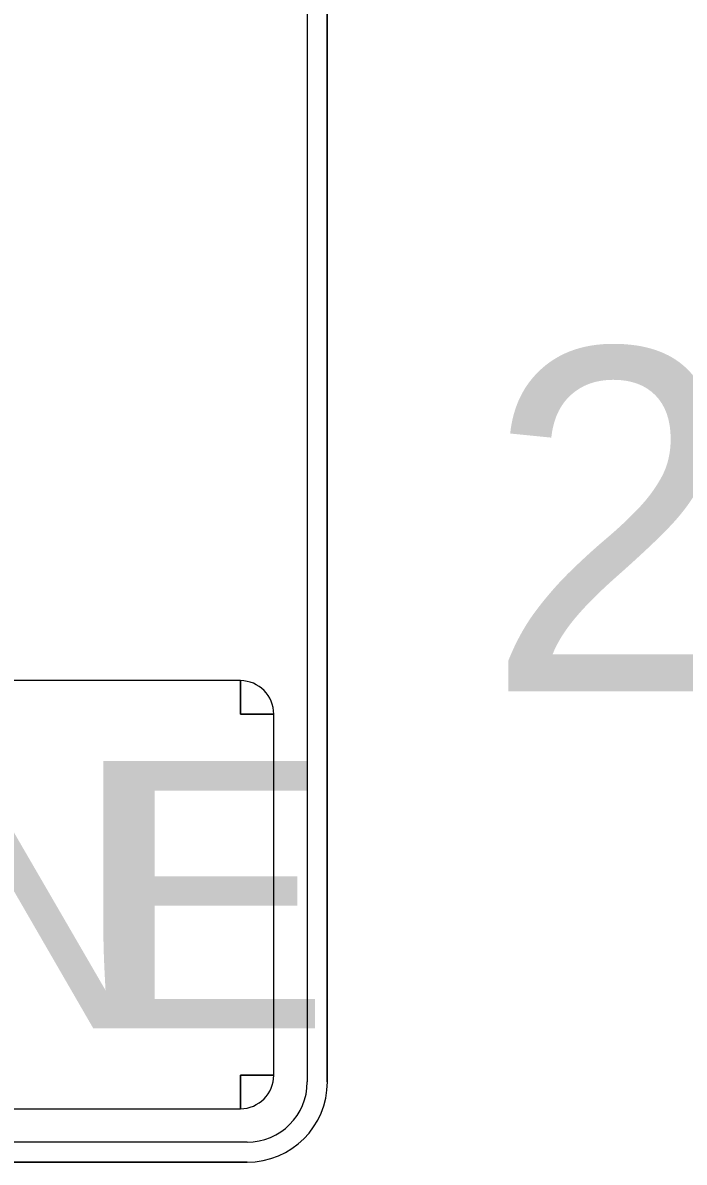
# Model space of a CAD drawing. Extents: x 99998.9 to 100095.7, y 99995 to 100010.7.
# Drawn here: x 100061.0259 to 100061.165, y 100003.4628 to 100003.7024 of the extents above; entities that cross this region are included whole.
import ezdxf

# ---------------------------------------------------------------- set-up
doc = ezdxf.new("R2010")
doc.units = 0
doc.layers.add('TR_SN_ConstructionSigns', color=7, linetype='Continuous')

msp = doc.modelspace()

# ---------------------------------------------------------------- linework, layer by layer
at = {"layer": 'TR_SN_ConstructionSigns'}
for p, q in [((100061.08572, 100003.7159), (100061.08572, 100003.47965)), ((100061.08994, 100003.47965), (100061.08994, 100003.7159)), ((100061.08994, 100003.47965), (100061.08994, 100003.7159)), ((100061.08994, 100003.7159), (100061.08994, 100003.47965)), ((100061.07166, 100003.56403), (100060.77072, 100003.56403)), ((100061.07166, 100003.56403), (100061.07166, 100003.557)), ((100061.07166, 100003.557), (100061.07166, 100003.56403)), ((100061.07166, 100003.557), (100061.07869, 100003.557)), ((100061.07869, 100003.557), (100061.07166, 100003.557)), ((100061.07869, 100003.48106), (100061.07869, 100003.557)), ((100061.07869, 100003.48106), (100061.07166, 100003.48106)), ((100061.07166, 100003.48106), (100061.07166, 100003.47403)), ((100061.07166, 100003.47403), (100061.07166, 100003.48106)), ((100061.07166, 100003.48106), (100061.07869, 100003.48106)), ((100060.77072, 100003.47403), (100061.07166, 100003.47403)), ((100061.07307, 100003.467), (100060.76932, 100003.467)), ((100060.76932, 100003.46278), (100061.07307, 100003.46278)), ((100060.76932, 100003.46278), (100061.07307, 100003.46278)), ((100061.07307, 100003.46278), (100060.76932, 100003.46278))]:
    msp.add_line(p, q, dxfattribs=at)
for centre, radius, start, end in [((100061.07166, 100003.557), 0.00703, 0, 90), ((100061.07166, 100003.48106), 0.00703, 270, 0), ((100061.07307, 100003.47965), 0.01688, 270, 0), ((100061.07307, 100003.47965), 0.01688, 270, 0), ((100061.07307, 100003.47965), 0.01266, 270, 0), ((100061.07307, 100003.47965), 0.01688, 270, 0)]:
    msp.add_arc(centre, radius, start, end, dxfattribs=at)

# ---------------------------------------------------------------- texts
msp.add_text('24"', height=0.072, rotation=360, dxfattribs=at).set_placement((100061.12318, 100003.56178))
for s, p in [('N', (100061.00099, 100003.4909)), ('E', (100061.04042, 100003.4909))]:
    msp.add_text(s, height=0.05625, dxfattribs=at).set_placement(p)

doc.saveas('drawing.dxf')
